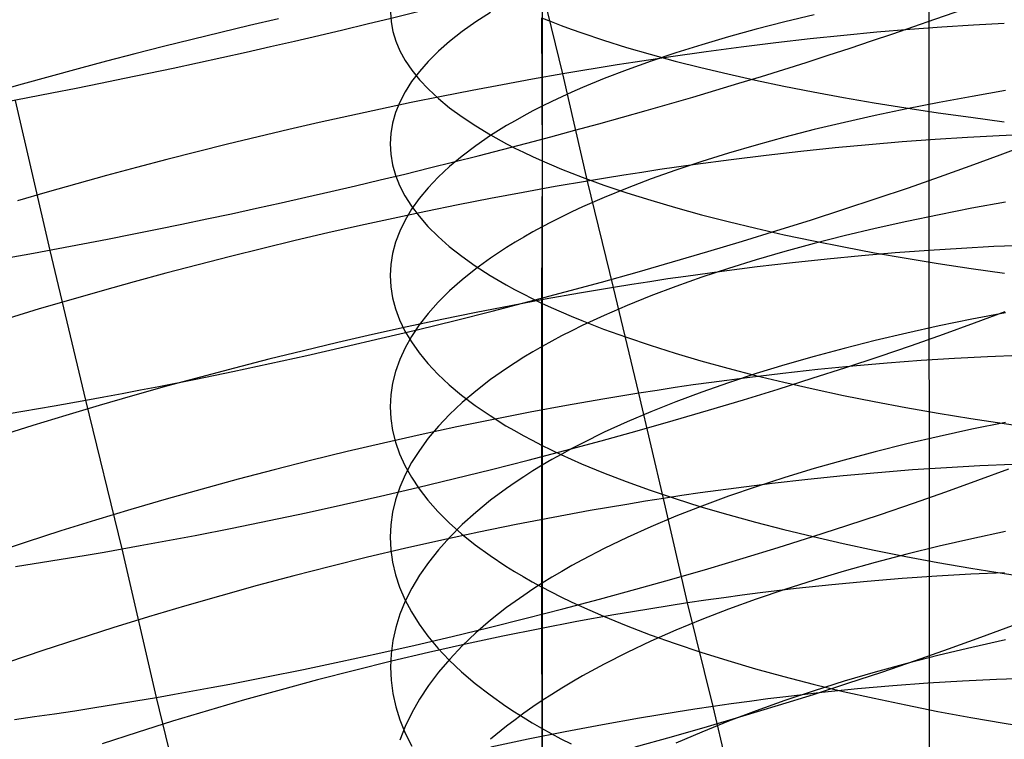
# Model space of a CAD drawing. Extents: x -383 to 1849, y -1185 to -529.
# Tile 536 of 656: x 434 to 447, y -1045 to -1036. Entities that reach past the tile are written whole.
import ezdxf

# ---------------------------------------------------------------- set-up
doc = ezdxf.new("R2010")
doc.units = 0
doc.layers.add('PREDEFINITO', color=7, linetype='CONTINUOUS')

msp = doc.modelspace()

# ---------------------------------------------------------------- linework, layer by layer
at = {"layer": 'PREDEFINITO'}
for p, q in [((445.994, -1057.153, 419.688), (445.981, -1000.962, 419.688)), ((441.28, -1036.397, 504.189), (440.941, -1035.015, 503.807)), ((441.014, -1035.252, 654.042), (441.014, -1036.812, 653.653)), ((439.066, -1035.602, 661.66), (439.073, -1035.727, 662.136)), ((440.351, -1035.607, 655.295), (440.161, -1035.73, 655.727)), ((444.512, -1035.638, 649.782), (444.134, -1035.729, 650.082)), ((437.626, -1035.691, 504.171), (437.256, -1035.777, 504.163)), ((439.073, -1035.727, 662.136), (439.096, -1035.852, 662.612)), ((440.161, -1035.73, 655.727), (439.986, -1035.854, 656.166)), ((441.007, -1035.676, 669.306), (441.131, -1035.725, 669.51)), ((441.007, -1035.676, 669.306), (441.013, -1037.514, 668.917)), ((441.131, -1035.725, 669.51), (441.258, -1035.774, 669.712)), ((444.134, -1035.729, 650.082), (443.767, -1035.823, 650.394)), ((446.557, -1035.77, 501.79), (446.151, -1035.796, 502.066)), ((446.954, -1035.748, 501.501), (446.557, -1035.77, 501.79)), ((436.886, -1035.865, 504.146), (436.517, -1035.955, 504.12)), ((437.256, -1035.777, 504.163), (436.886, -1035.865, 504.146)), ((439.096, -1035.852, 662.612), (439.134, -1035.978, 663.086)), ((439.986, -1035.854, 656.166), (439.826, -1035.98, 656.61)), ((441.258, -1035.774, 669.712), (441.389, -1035.822, 669.912)), ((441.389, -1035.822, 669.912), (441.524, -1035.87, 670.109)), ((441.524, -1035.87, 670.109), (441.803, -1035.964, 670.497)), ((443.767, -1035.823, 650.394), (443.411, -1035.921, 650.716)), ((445.317, -1035.863, 502.58), (444.89, -1035.903, 502.817)), ((445.738, -1035.827, 502.329), (445.317, -1035.863, 502.58)), ((446.151, -1035.796, 502.066), (445.738, -1035.827, 502.329)), ((436.517, -1035.955, 504.12), (436.149, -1036.047, 504.084)), ((439.134, -1035.978, 663.086), (439.187, -1036.102, 663.56)), ((439.826, -1035.98, 656.61), (439.681, -1036.107, 657.059)), ((441.803, -1035.964, 670.497), (442.097, -1036.056, 670.876)), ((443.067, -1036.022, 651.049), (442.734, -1036.126, 651.393)), ((443.411, -1035.921, 650.716), (443.067, -1036.022, 651.049)), ((444.017, -1035.998, 503.25), (443.572, -1036.053, 503.445)), ((444.457, -1035.948, 503.04), (444.017, -1035.998, 503.25)), ((444.89, -1035.903, 502.817), (444.457, -1035.948, 503.04)), ((435.782, -1036.14, 504.039), (435.417, -1036.235, 503.985)), ((436.149, -1036.047, 504.084), (435.782, -1036.14, 504.039)), ((439.187, -1036.102, 663.56), (439.256, -1036.226, 664.03)), ((439.681, -1036.107, 657.059), (439.551, -1036.236, 657.514)), ((442.097, -1036.056, 670.876), (442.404, -1036.145, 671.245)), ((442.404, -1036.145, 671.245), (442.724, -1036.232, 671.604)), ((442.734, -1036.126, 651.393), (442.414, -1036.234, 651.746)), ((443.122, -1036.112, 503.625), (442.668, -1036.176, 503.79)), ((443.572, -1036.053, 503.445), (443.122, -1036.112, 503.625)), ((435.417, -1036.235, 503.985), (435.053, -1036.332, 503.922)), ((439.256, -1036.226, 664.03), (439.339, -1036.35, 664.499)), ((439.551, -1036.236, 657.514), (439.437, -1036.366, 657.972)), ((442.209, -1036.245, 503.939), (441.978, -1036.281, 504.008)), ((442.414, -1036.234, 651.746), (442.106, -1036.344, 652.109)), ((442.668, -1036.176, 503.79), (442.209, -1036.245, 503.939)), ((442.724, -1036.232, 671.604), (443.056, -1036.316, 671.953)), ((435.053, -1036.332, 503.922), (434.691, -1036.43, 503.85)), ((439.437, -1036.366, 657.972), (439.338, -1036.497, 658.435)), ((439.339, -1036.35, 664.499), (439.438, -1036.472, 664.964)), ((441.28, -1036.397, 504.189), (440.893, -1036.465, 504.273)), ((441.513, -1036.357, 504.133), (441.28, -1036.397, 504.189)), ((441.596, -1037.775, 504.603), (441.28, -1036.397, 504.189)), ((441.746, -1036.319, 504.072), (441.513, -1036.357, 504.133)), ((441.978, -1036.281, 504.008), (441.746, -1036.319, 504.072)), ((442.106, -1036.344, 652.109), (441.812, -1036.457, 652.481)), ((443.056, -1036.316, 671.953), (443.4, -1036.398, 672.292)), ((443.4, -1036.398, 672.292), (443.756, -1036.478, 672.62)), ((434.332, -1036.53, 503.769), (433.974, -1036.631, 503.68)), ((434.691, -1036.43, 503.85), (434.332, -1036.53, 503.769)), ((439.338, -1036.497, 658.435), (439.254, -1036.629, 658.9)), ((439.438, -1036.472, 664.964), (439.553, -1036.594, 665.425)), ((440.893, -1036.465, 504.273), (440.504, -1036.536, 504.346)), ((441.812, -1036.457, 652.481), (441.532, -1036.573, 652.863)), ((443.756, -1036.478, 672.62), (444.122, -1036.554, 672.937)), ((439.254, -1036.629, 658.9), (439.185, -1036.762, 659.368)), ((439.553, -1036.594, 665.425), (439.682, -1036.714, 665.882)), ((440.114, -1036.61, 504.408), (439.723, -1036.687, 504.459)), ((440.504, -1036.536, 504.346), (440.114, -1036.61, 504.408)), ((441.397, -1036.632, 653.057), (441.266, -1036.691, 653.253)), ((441.532, -1036.573, 652.863), (441.397, -1036.632, 653.057)), ((444.122, -1036.554, 672.937), (444.499, -1036.628, 673.243)), ((444.499, -1036.628, 673.243), (444.886, -1036.7, 673.537)), ((446.969, -1036.612, 647.839), (446.539, -1036.686, 648.066)), ((434.693, -1038.669, 474.357), (434.249, -1036.738, 473.962)), ((439.331, -1036.767, 504.498), (438.938, -1036.85, 504.527)), ((439.185, -1036.762, 659.368), (439.131, -1036.895, 659.839)), ((439.723, -1036.687, 504.459), (439.331, -1036.767, 504.498)), ((439.682, -1036.714, 665.882), (439.826, -1036.833, 666.334)), ((441.138, -1036.751, 653.452), (441.014, -1036.812, 653.652)), ((441.266, -1036.691, 653.253), (441.138, -1036.751, 653.452)), ((444.886, -1036.7, 673.537), (445.282, -1036.768, 673.82)), ((445.282, -1036.768, 673.82), (445.688, -1036.833, 674.09)), ((446.116, -1036.764, 648.306), (445.702, -1036.846, 648.559)), ((446.539, -1036.686, 648.066), (446.116, -1036.764, 648.306)), ((438.938, -1036.85, 504.527), (438.545, -1036.935, 504.545)), ((439.131, -1036.895, 659.839), (439.093, -1037.029, 660.311)), ((439.826, -1036.833, 666.334), (439.986, -1036.951, 666.781)), ((440.894, -1036.874, 653.855), (440.778, -1036.936, 654.06)), ((441.014, -1036.812, 653.652), (440.894, -1036.874, 653.855)), ((441.014, -1036.812, 653.653), (441.014, -1038.362, 653.235)), ((445.702, -1036.846, 648.559), (445.296, -1036.932, 648.823)), ((445.688, -1036.833, 674.09), (446.102, -1036.896, 674.349)), ((446.102, -1036.896, 674.349), (446.524, -1036.955, 674.594)), ((438.151, -1037.023, 504.552), (437.758, -1037.113, 504.548)), ((438.545, -1036.935, 504.545), (438.151, -1037.023, 504.552)), ((439.093, -1037.029, 660.311), (439.07, -1037.163, 660.783)), ((439.986, -1036.951, 666.781), (440.161, -1037.067, 667.222)), ((440.666, -1036.999, 654.267), (440.557, -1037.062, 654.476)), ((440.778, -1036.936, 654.06), (440.666, -1036.999, 654.267)), ((444.899, -1037.021, 649.099), (444.512, -1037.114, 649.387)), ((445.296, -1036.932, 648.823), (444.899, -1037.021, 649.099)), ((446.524, -1036.955, 674.594), (446.954, -1037.012, 674.827)), ((437.758, -1037.113, 504.548), (437.365, -1037.206, 504.534)), ((439.07, -1037.163, 660.783), (439.062, -1037.297, 661.257)), ((440.161, -1037.067, 667.222), (440.351, -1037.182, 667.657)), ((440.557, -1037.062, 654.476), (440.351, -1037.191, 654.898)), ((444.512, -1037.114, 649.387), (444.134, -1037.211, 649.686)), ((437.365, -1037.206, 504.534), (436.973, -1037.302, 504.51)), ((440.351, -1037.191, 654.898), (440.161, -1037.321, 655.328)), ((440.351, -1037.182, 667.657), (440.557, -1037.295, 668.085)), ((444.134, -1037.211, 649.686), (443.767, -1037.312, 649.995)), ((445.642, -1037.271, 503.002), (445.214, -1037.307, 503.238)), ((446.064, -1037.239, 502.752), (445.642, -1037.271, 503.002)), ((446.479, -1037.213, 502.49), (446.064, -1037.239, 502.752)), ((446.886, -1037.192, 502.215), (446.479, -1037.213, 502.49)), ((447.285, -1037.176, 501.928), (446.886, -1037.192, 502.215)), ((436.582, -1037.399, 504.475), (436.193, -1037.499, 504.43)), ((436.973, -1037.302, 504.51), (436.582, -1037.399, 504.475)), ((439.062, -1037.297, 661.257), (439.07, -1037.431, 661.73)), ((440.161, -1037.321, 655.328), (439.985, -1037.453, 655.764)), ((440.557, -1037.295, 668.085), (440.665, -1037.35, 668.296)), ((440.665, -1037.35, 668.296), (440.777, -1037.405, 668.505)), ((440.777, -1037.405, 668.505), (440.893, -1037.46, 668.712)), ((443.411, -1037.416, 650.316), (443.067, -1037.523, 650.647)), ((443.767, -1037.312, 649.995), (443.411, -1037.416, 650.316)), ((444.339, -1037.394, 503.668), (443.893, -1037.445, 503.862)), ((444.779, -1037.348, 503.46), (444.339, -1037.394, 503.668)), ((445.214, -1037.307, 503.238), (444.779, -1037.348, 503.46)), ((446.902, -1037.438, 477.164), (447.276, -1037.296, 477.445)), ((436.193, -1037.499, 504.43), (435.804, -1037.6, 504.374)), ((439.07, -1037.431, 661.73), (439.092, -1037.565, 662.203)), ((439.985, -1037.453, 655.764), (439.825, -1037.587, 656.206)), ((440.893, -1037.46, 668.712), (441.013, -1037.514, 668.917)), ((441.013, -1037.514, 668.917), (441.007, -1039.343, 668.474)), ((441.013, -1037.514, 668.917), (441.136, -1037.567, 669.12)), ((443.067, -1037.523, 650.647), (442.734, -1037.634, 650.988)), ((443.442, -1037.501, 504.041), (442.986, -1037.562, 504.205)), ((443.893, -1037.445, 503.862), (443.442, -1037.501, 504.041)), ((446.517, -1037.579, 476.896), (446.902, -1037.438, 477.164)), ((435.804, -1037.6, 504.374), (435.418, -1037.704, 504.309)), ((439.092, -1037.565, 662.203), (439.13, -1037.699, 662.675)), ((439.825, -1037.587, 656.206), (439.68, -1037.723, 656.653)), ((441.136, -1037.567, 669.12), (441.264, -1037.62, 669.321)), ((441.264, -1037.62, 669.321), (441.395, -1037.673, 669.52)), ((442.295, -1037.663, 504.422), (442.063, -1037.699, 504.487)), ((442.526, -1037.628, 504.354), (442.295, -1037.663, 504.422)), ((442.734, -1037.634, 650.988), (442.414, -1037.748, 651.339)), ((442.986, -1037.562, 504.205), (442.526, -1037.628, 504.354)), ((446.123, -1037.72, 476.64), (446.517, -1037.579, 476.896)), ((435.418, -1037.704, 504.309), (435.034, -1037.81, 504.233)), ((439.13, -1037.699, 662.675), (439.183, -1037.832, 663.146)), ((439.68, -1037.723, 656.653), (439.551, -1037.86, 657.105)), ((441.596, -1037.775, 504.603), (441.184, -1037.846, 504.692)), ((441.395, -1037.673, 669.52), (441.529, -1037.724, 669.716)), ((441.529, -1037.724, 669.716), (441.809, -1037.826, 670.102)), ((441.83, -1037.737, 504.547), (441.596, -1037.775, 504.603)), ((441.932, -1039.142, 505.039), (441.596, -1037.775, 504.603)), ((442.063, -1037.699, 504.487), (441.83, -1037.737, 504.547)), ((442.414, -1037.748, 651.339), (442.106, -1037.865, 651.7)), ((445.721, -1037.86, 476.398), (446.123, -1037.72, 476.64)), ((434.653, -1037.917, 504.148), (434.274, -1038.027, 504.053)), ((435.034, -1037.81, 504.233), (434.653, -1037.917, 504.148)), ((439.183, -1037.832, 663.146), (439.251, -1037.965, 663.614)), ((439.551, -1037.86, 657.105), (439.436, -1037.999, 657.561)), ((440.769, -1037.921, 504.768), (440.353, -1037.999, 504.831)), ((441.184, -1037.846, 504.692), (440.769, -1037.921, 504.768)), ((441.809, -1037.826, 670.102), (442.103, -1037.925, 670.478)), ((442.106, -1037.865, 651.7), (441.812, -1037.985, 652.07)), ((445.309, -1038, 476.169), (445.721, -1037.86, 476.398)), ((439.251, -1037.965, 663.614), (439.335, -1038.097, 664.079)), ((439.436, -1037.999, 657.561), (439.337, -1038.138, 658.021)), ((440.353, -1037.999, 504.831), (439.936, -1038.081, 504.882)), ((441.812, -1037.985, 652.07), (441.532, -1038.108, 652.45)), ((442.103, -1037.925, 670.478), (442.41, -1038.022, 670.845)), ((442.41, -1038.022, 670.845), (442.729, -1038.116, 671.203)), ((444.89, -1038.138, 475.953), (445.309, -1038, 476.169)), ((446.968, -1038.046, 647.426), (446.538, -1038.124, 647.652)), ((439.518, -1038.166, 504.92), (439.099, -1038.255, 504.947)), ((439.337, -1038.138, 658.021), (439.253, -1038.279, 658.484)), ((439.335, -1038.097, 664.079), (439.433, -1038.228, 664.542)), ((439.936, -1038.081, 504.882), (439.518, -1038.166, 504.92)), ((441.397, -1038.17, 652.643), (441.266, -1038.234, 652.838)), ((441.532, -1038.108, 652.45), (441.397, -1038.17, 652.643)), ((442.729, -1038.116, 671.203), (443.061, -1038.208, 671.55)), ((444.463, -1038.276, 475.751), (444.89, -1038.138, 475.953)), ((446.538, -1038.124, 647.652), (446.115, -1038.207, 647.891)), ((439.099, -1038.255, 504.947), (438.68, -1038.347, 504.961)), ((439.253, -1038.279, 658.484), (439.184, -1038.42, 658.949)), ((439.433, -1038.228, 664.542), (439.547, -1038.358, 665.001)), ((441.138, -1038.298, 653.035), (441.014, -1038.362, 653.235)), ((441.266, -1038.234, 652.838), (441.138, -1038.298, 653.035)), ((443.061, -1038.208, 671.55), (443.405, -1038.296, 671.886)), ((443.405, -1038.296, 671.886), (443.761, -1038.382, 672.212)), ((444.03, -1038.412, 475.563), (444.463, -1038.276, 475.751)), ((445.701, -1038.294, 648.141), (445.295, -1038.384, 648.404)), ((446.115, -1038.207, 647.891), (445.701, -1038.294, 648.141)), ((438.68, -1038.347, 504.961), (438.262, -1038.442, 504.963)), ((439.184, -1038.42, 658.949), (439.131, -1038.562, 659.417)), ((439.547, -1038.358, 665.001), (439.677, -1038.487, 665.455)), ((440.894, -1038.428, 653.436), (440.778, -1038.494, 653.64)), ((441.014, -1038.362, 653.235), (440.894, -1038.428, 653.436)), ((441.014, -1038.362, 653.235), (441.014, -1039.901, 652.788)), ((443.59, -1038.548, 475.388), (444.03, -1038.412, 475.563)), ((443.761, -1038.382, 672.212), (444.127, -1038.465, 672.527)), ((445.295, -1038.384, 648.404), (444.898, -1038.479, 648.678)), ((437.843, -1038.54, 504.953), (437.426, -1038.641, 504.931)), ((438.262, -1038.442, 504.963), (437.843, -1038.54, 504.953)), ((439.677, -1038.487, 665.455), (439.821, -1038.614, 665.905)), ((440.778, -1038.494, 653.64), (440.666, -1038.561, 653.845)), ((443.144, -1038.681, 475.227), (443.59, -1038.548, 475.388)), ((444.127, -1038.465, 672.527), (444.504, -1038.545, 672.831)), ((444.504, -1038.545, 672.831), (444.891, -1038.622, 673.124)), ((444.898, -1038.479, 648.678), (444.511, -1038.578, 648.964)), ((435.15, -1040.592, 474.787), (434.693, -1038.669, 474.357)), ((437.426, -1038.641, 504.931), (437.009, -1038.744, 504.897)), ((439.131, -1038.562, 659.417), (439.093, -1038.704, 659.886)), ((439.821, -1038.614, 665.905), (439.981, -1038.74, 666.349)), ((440.557, -1038.628, 654.053), (440.351, -1038.764, 654.473)), ((440.666, -1038.561, 653.845), (440.557, -1038.628, 654.053)), ((442.692, -1038.814, 475.08), (443.144, -1038.681, 475.227)), ((444.134, -1038.681, 649.261), (443.767, -1038.787, 649.569)), ((444.511, -1038.578, 648.964), (444.134, -1038.681, 649.261)), ((444.891, -1038.622, 673.124), (445.287, -1038.696, 673.404)), ((445.982, -1038.666, 503.45), (445.553, -1038.698, 503.684)), ((446.404, -1038.64, 503.202), (445.982, -1038.666, 503.45)), ((446.82, -1038.618, 502.942), (446.404, -1038.64, 503.202)), ((447.227, -1038.602, 502.669), (446.82, -1038.618, 502.942)), ((437.009, -1038.744, 504.897), (436.594, -1038.851, 504.852)), ((439.093, -1038.704, 659.886), (439.069, -1038.847, 660.357)), ((439.981, -1038.74, 666.349), (440.155, -1038.865, 666.788)), ((440.351, -1038.764, 654.473), (440.161, -1038.903, 654.9)), ((443.767, -1038.787, 649.569), (443.411, -1038.898, 649.888)), ((444.677, -1038.778, 504.111), (444.23, -1038.825, 504.304)), ((445.118, -1038.735, 503.905), (444.677, -1038.778, 504.111)), ((445.553, -1038.698, 503.684), (445.118, -1038.735, 503.905)), ((445.287, -1038.696, 673.404), (445.692, -1038.767, 673.673)), ((445.692, -1038.767, 673.673), (446.106, -1038.835, 673.93)), ((436.594, -1038.851, 504.852), (436.181, -1038.96, 504.795)), ((439.069, -1038.847, 660.357), (439.062, -1038.99, 660.827)), ((440.161, -1038.903, 654.9), (439.985, -1039.043, 655.334)), ((440.155, -1038.865, 666.788), (440.345, -1038.987, 667.221)), ((442.236, -1038.944, 474.948), (442.692, -1038.814, 475.08)), ((443.411, -1038.898, 649.888), (443.066, -1039.011, 650.217)), ((443.779, -1038.878, 504.482), (443.323, -1038.936, 504.644)), ((444.23, -1038.825, 504.304), (443.779, -1038.878, 504.482)), ((446.106, -1038.835, 673.93), (446.528, -1038.899, 674.174)), ((446.528, -1038.899, 674.174), (446.958, -1038.96, 674.405)), ((436.181, -1038.96, 504.795), (435.77, -1039.071, 504.727)), ((439.062, -1038.99, 660.827), (439.069, -1039.133, 661.298)), ((439.985, -1039.043, 655.334), (439.825, -1039.186, 655.773)), ((440.345, -1038.987, 667.221), (440.551, -1039.108, 667.646)), ((441.776, -1039.073, 474.83), (442.236, -1038.944, 474.948)), ((442.632, -1039.033, 504.86), (442.399, -1039.068, 504.923)), ((442.863, -1039, 504.792), (442.632, -1039.033, 504.86)), ((443.066, -1039.011, 650.217), (442.734, -1039.129, 650.556)), ((443.323, -1038.936, 504.644), (442.863, -1039, 504.792)), ((435.362, -1039.185, 504.647), (434.956, -1039.301, 504.556)), ((435.77, -1039.071, 504.727), (435.362, -1039.185, 504.647)), ((439.069, -1039.133, 661.298), (439.092, -1039.276, 661.769)), ((439.825, -1039.186, 655.773), (439.68, -1039.33, 656.218)), ((440.551, -1039.108, 667.646), (440.659, -1039.167, 667.856)), ((440.659, -1039.167, 667.856), (440.771, -1039.226, 668.064)), ((441.311, -1039.199, 474.727), (441.776, -1039.073, 474.83)), ((441.932, -1039.142, 505.039), (441.494, -1039.216, 505.132)), ((442.166, -1039.105, 504.983), (441.932, -1039.142, 505.039)), ((442.257, -1040.502, 505.502), (441.932, -1039.142, 505.039)), ((442.399, -1039.068, 504.923), (442.166, -1039.105, 504.983)), ((442.734, -1039.129, 650.556), (442.413, -1039.249, 650.904)), ((434.956, -1039.301, 504.556), (434.553, -1039.419, 504.454)), ((439.092, -1039.276, 661.769), (439.129, -1039.418, 662.238)), ((441.054, -1039.294, 505.211), (440.612, -1039.377, 505.275)), ((440.771, -1039.226, 668.064), (440.887, -1039.285, 668.27)), ((440.843, -1039.323, 474.639), (441.311, -1039.199, 474.727)), ((440.887, -1039.285, 668.27), (441.007, -1039.343, 668.474)), ((441.494, -1039.216, 505.132), (441.054, -1039.294, 505.211)), ((442.413, -1039.249, 650.904), (442.106, -1039.374, 651.263)), ((434.553, -1039.419, 504.454), (434.154, -1039.54, 504.341)), ((439.129, -1039.418, 662.238), (439.182, -1039.56, 662.706)), ((439.68, -1039.33, 656.218), (439.551, -1039.476, 656.667)), ((440.612, -1039.377, 505.275), (440.168, -1039.464, 505.326)), ((440.372, -1039.445, 474.565), (440.843, -1039.323, 474.639)), ((441.007, -1039.343, 668.474), (441.006, -1042.991, 667.502)), ((441.007, -1039.343, 668.474), (441.13, -1039.4, 668.676)), ((441.13, -1039.4, 668.676), (441.258, -1039.456, 668.876)), ((442.106, -1039.374, 651.263), (441.812, -1039.501, 651.631)), ((439.182, -1039.56, 662.706), (439.251, -1039.702, 663.171)), ((439.724, -1039.554, 505.363), (439.279, -1039.649, 505.386)), ((439.424, -1039.682, 474.464), (439.899, -1039.565, 474.507)), ((439.551, -1039.476, 656.667), (439.436, -1039.623, 657.12)), ((440.168, -1039.464, 505.326), (439.724, -1039.554, 505.363)), ((439.899, -1039.565, 474.507), (440.372, -1039.445, 474.565)), ((441.258, -1039.456, 668.876), (441.389, -1039.512, 669.074)), ((441.389, -1039.512, 669.074), (441.523, -1039.568, 669.269)), ((441.523, -1039.568, 669.269), (441.803, -1039.677, 669.653)), ((441.812, -1039.501, 651.631), (441.531, -1039.631, 652.008)), ((446.538, -1039.549, 647.213), (446.115, -1039.637, 647.45)), ((446.968, -1039.467, 646.988), (446.538, -1039.549, 647.213)), ((446.573, -1039.599, 477.101), (446.965, -1039.453, 477.355)), ((439.279, -1039.649, 505.386), (438.834, -1039.748, 505.396)), ((438.948, -1039.796, 474.436), (439.424, -1039.682, 474.464)), ((439.436, -1039.623, 657.12), (439.337, -1039.771, 657.577)), ((441.531, -1039.631, 652.008), (441.397, -1039.698, 652.2)), ((441.803, -1039.677, 669.653), (442.097, -1039.783, 670.028)), ((446.115, -1039.637, 647.45), (445.701, -1039.728, 647.699)), ((446.171, -1039.743, 476.859), (446.573, -1039.599, 477.101)), ((438.834, -1039.748, 505.396), (438.39, -1039.85, 505.392)), ((438.471, -1039.907, 474.424), (438.948, -1039.796, 474.436)), ((439.251, -1039.702, 663.171), (439.334, -1039.842, 663.634)), ((439.337, -1039.771, 657.577), (439.253, -1039.92, 658.037)), ((441.265, -1039.765, 652.394), (441.138, -1039.833, 652.59)), ((441.397, -1039.698, 652.2), (441.265, -1039.765, 652.394)), ((442.097, -1039.783, 670.028), (442.404, -1039.886, 670.394)), ((445.701, -1039.728, 647.699), (445.295, -1039.824, 647.959)), ((445.762, -1039.887, 476.631), (446.171, -1039.743, 476.859)), ((438.39, -1039.85, 505.392), (437.946, -1039.956, 505.375)), ((437.993, -1040.015, 474.427), (438.471, -1039.907, 474.424)), ((439.253, -1039.92, 658.037), (439.184, -1040.07, 658.5)), ((439.334, -1039.842, 663.634), (439.433, -1039.982, 664.094)), ((441.014, -1039.901, 652.788), (440.894, -1039.97, 652.988)), ((441.138, -1039.833, 652.59), (441.014, -1039.901, 652.788)), ((441.014, -1039.901, 652.788), (441.015, -1041.428, 652.313)), ((442.404, -1039.886, 670.394), (442.724, -1039.987, 670.749)), ((444.898, -1039.925, 648.232), (444.511, -1040.029, 648.516)), ((445.295, -1039.824, 647.959), (444.898, -1039.925, 648.232)), ((445.344, -1040.029, 476.416), (445.762, -1039.887, 476.631)), ((437.504, -1040.065, 505.344), (437.062, -1040.178, 505.301)), ((437.946, -1039.956, 505.375), (437.504, -1040.065, 505.344)), ((437.516, -1040.12, 474.446), (437.993, -1040.015, 474.427)), ((439.184, -1040.07, 658.5), (439.131, -1040.221, 658.965)), ((439.433, -1039.982, 664.094), (439.547, -1040.12, 664.551)), ((440.778, -1040.04, 653.191), (440.666, -1040.111, 653.395)), ((440.894, -1039.97, 652.988), (440.778, -1040.04, 653.191)), ((442.724, -1039.987, 670.749), (443.056, -1040.085, 671.095)), ((444.511, -1040.029, 648.516), (444.133, -1040.138, 648.81)), ((444.918, -1040.171, 476.214), (445.344, -1040.029, 476.416)), ((446.314, -1040.054, 503.924), (445.884, -1040.082, 504.157)), ((446.737, -1040.032, 503.678), (446.314, -1040.054, 503.924)), ((447.154, -1040.015, 503.419), (446.737, -1040.032, 503.678)), ((437.062, -1040.178, 505.301), (436.623, -1040.294, 505.245)), ((437.04, -1040.222, 474.482), (437.516, -1040.12, 474.446)), ((439.547, -1040.12, 664.551), (439.676, -1040.258, 665.003)), ((440.557, -1040.182, 653.601), (440.351, -1040.327, 654.019)), ((440.666, -1040.111, 653.395), (440.557, -1040.182, 653.601)), ((443.056, -1040.085, 671.095), (443.4, -1040.18, 671.43)), ((443.4, -1040.18, 671.43), (443.755, -1040.272, 671.755)), ((444.133, -1040.138, 648.81), (443.766, -1040.25, 649.116)), ((444.559, -1040.198, 504.773), (444.106, -1040.248, 504.949)), ((444.486, -1040.31, 476.026), (444.918, -1040.171, 476.214)), ((445.006, -1040.154, 504.581), (444.559, -1040.198, 504.773)), ((445.448, -1040.115, 504.376), (445.006, -1040.154, 504.581)), ((445.884, -1040.082, 504.157), (445.448, -1040.115, 504.376)), ((436.09, -1040.414, 474.601), (436.564, -1040.32, 474.533)), ((436.623, -1040.294, 505.245), (436.186, -1040.413, 505.175)), ((436.564, -1040.32, 474.533), (437.04, -1040.222, 474.482)), ((439.131, -1040.221, 658.965), (439.093, -1040.373, 659.431)), ((439.676, -1040.258, 665.003), (439.82, -1040.393, 665.45)), ((440.351, -1040.327, 654.019), (440.161, -1040.474, 654.443)), ((443.65, -1040.303, 505.111), (443.189, -1040.364, 505.257)), ((443.766, -1040.25, 649.116), (443.41, -1040.367, 649.432)), ((444.106, -1040.248, 504.949), (443.65, -1040.303, 505.111)), ((443.755, -1040.272, 671.755), (444.122, -1040.361, 672.068)), ((444.047, -1040.449, 475.852), (444.486, -1040.31, 476.026)), ((436.186, -1040.413, 505.175), (435.752, -1040.535, 505.093)), ((435.854, -1040.46, 474.641), (436.09, -1040.414, 474.601)), ((439.093, -1040.373, 659.431), (439.069, -1040.524, 659.899)), ((439.82, -1040.393, 665.45), (439.98, -1040.527, 665.892)), ((442.725, -1040.43, 505.388), (442.491, -1040.465, 505.447)), ((442.957, -1040.396, 505.324), (442.725, -1040.43, 505.388)), ((443.189, -1040.364, 505.257), (442.957, -1040.396, 505.324)), ((443.41, -1040.367, 649.432), (443.066, -1040.487, 649.759)), ((443.602, -1040.585, 475.691), (444.047, -1040.449, 475.852)), ((444.122, -1040.361, 672.068), (444.499, -1040.447, 672.371)), ((444.499, -1040.447, 672.371), (444.886, -1040.53, 672.663)), ((435.15, -1040.592, 474.787), (435.384, -1040.549, 474.734)), ((435.752, -1040.535, 505.093), (435.321, -1040.66, 504.999)), ((435.384, -1040.549, 474.734), (435.619, -1040.505, 474.686)), ((435.619, -1040.505, 474.686), (435.854, -1040.46, 474.641)), ((439.069, -1040.524, 659.899), (439.062, -1040.676, 660.367)), ((439.98, -1040.527, 665.892), (440.155, -1040.66, 666.328)), ((440.161, -1040.474, 654.443), (439.986, -1040.623, 654.874)), ((441.793, -1040.578, 505.6), (441.327, -1040.66, 505.681)), ((442.025, -1040.539, 505.553), (441.793, -1040.578, 505.6)), ((442.257, -1040.502, 505.502), (442.025, -1040.539, 505.553)), ((442.491, -1040.465, 505.447), (442.257, -1040.502, 505.502)), ((442.576, -1041.854, 505.993), (442.257, -1040.502, 505.502)), ((443.066, -1040.487, 649.759), (442.733, -1040.611, 650.096)), ((444.886, -1040.53, 672.663), (445.282, -1040.609, 672.942)), ((434.34, -1040.733, 475.003), (434.744, -1040.664, 474.889)), ((434.744, -1040.664, 474.889), (435.15, -1040.592, 474.787)), ((435.321, -1040.66, 504.999), (434.894, -1040.787, 504.892)), ((435.616, -1042.503, 475.25), (435.15, -1040.592, 474.787)), ((439.062, -1040.676, 660.367), (439.069, -1040.828, 660.835)), ((439.986, -1040.623, 654.874), (439.825, -1040.774, 655.31)), ((440.155, -1040.66, 666.328), (440.345, -1040.79, 666.758)), ((441.327, -1040.66, 505.681), (440.859, -1040.747, 505.747)), ((442.733, -1040.611, 650.096), (442.413, -1040.739, 650.442)), ((443.152, -1040.72, 475.545), (443.602, -1040.585, 475.691)), ((445.282, -1040.609, 672.942), (445.688, -1040.685, 673.21)), ((445.688, -1040.685, 673.21), (446.102, -1040.757, 673.466)), ((433.939, -1040.799, 475.13), (434.34, -1040.733, 475.003)), ((434.894, -1040.787, 504.892), (434.471, -1040.917, 504.772)), ((439.069, -1040.828, 660.835), (439.092, -1040.98, 661.303)), ((439.825, -1040.774, 655.31), (439.681, -1040.927, 655.752)), ((440.345, -1040.79, 666.758), (440.55, -1040.919, 667.182)), ((440.859, -1040.747, 505.747), (440.389, -1040.838, 505.797)), ((442.413, -1040.739, 650.442), (442.106, -1040.87, 650.798)), ((442.697, -1040.853, 475.413), (443.152, -1040.72, 475.545)), ((446.102, -1040.757, 673.466), (446.524, -1040.826, 673.709)), ((446.524, -1040.826, 673.709), (446.954, -1040.891, 673.94)), ((434.471, -1040.917, 504.772), (434.052, -1041.05, 504.641)), ((439.919, -1040.935, 505.832), (439.449, -1041.036, 505.851)), ((439.681, -1040.927, 655.752), (439.551, -1041.081, 656.198)), ((440.389, -1040.838, 505.797), (439.919, -1040.935, 505.832)), ((440.55, -1040.919, 667.182), (440.658, -1040.982, 667.39)), ((442.106, -1040.87, 650.798), (441.812, -1041.004, 651.164)), ((442.237, -1040.984, 475.296), (442.697, -1040.853, 475.413)), ((446.968, -1040.878, 646.523), (446.538, -1040.965, 646.745)), ((446.954, -1040.891, 673.94), (447.391, -1040.953, 674.157)), ((439.449, -1041.036, 505.851), (438.978, -1041.142, 505.856)), ((439.092, -1040.98, 661.303), (439.129, -1041.131, 661.769)), ((439.551, -1041.081, 656.198), (439.437, -1041.237, 656.649)), ((440.658, -1040.982, 667.39), (440.77, -1041.045, 667.597)), ((440.77, -1041.045, 667.597), (440.886, -1041.107, 667.802)), ((441.812, -1041.004, 651.164), (441.532, -1041.142, 651.538)), ((441.774, -1041.112, 475.193), (442.237, -1040.984, 475.296)), ((446.115, -1041.057, 646.98), (445.701, -1041.154, 647.227)), ((446.538, -1040.965, 646.745), (446.115, -1041.057, 646.98)), ((438.978, -1041.142, 505.856), (438.508, -1041.252, 505.846)), ((439.129, -1041.131, 661.769), (439.182, -1041.282, 662.234)), ((440.886, -1041.107, 667.802), (441.006, -1041.169, 668.005)), ((441.006, -1041.169, 668.005), (441.13, -1041.23, 668.206)), ((441.397, -1041.213, 651.729), (441.266, -1041.284, 651.921)), ((441.307, -1041.238, 475.104), (441.774, -1041.112, 475.193)), ((441.532, -1041.142, 651.538), (441.397, -1041.213, 651.729)), ((445.701, -1041.154, 647.227), (445.295, -1041.255, 647.486)), ((438.508, -1041.252, 505.846), (438.039, -1041.366, 505.821)), ((439.182, -1041.282, 662.234), (439.251, -1041.432, 662.697)), ((439.437, -1041.237, 656.649), (439.337, -1041.394, 657.103)), ((440.837, -1041.361, 475.031), (441.307, -1041.238, 475.104)), ((441.13, -1041.23, 668.206), (441.257, -1041.29, 668.405)), ((441.266, -1041.284, 651.921), (441.138, -1041.355, 652.116)), ((441.257, -1041.29, 668.405), (441.388, -1041.35, 668.602)), ((445.295, -1041.255, 647.486), (444.898, -1041.361, 647.757)), ((438.039, -1041.366, 505.821), (437.572, -1041.485, 505.781)), ((439.251, -1041.432, 662.697), (439.334, -1041.581, 663.157)), ((439.337, -1041.394, 657.103), (439.253, -1041.552, 657.56)), ((440.364, -1041.482, 474.973), (440.837, -1041.361, 475.031)), ((441.014, -1041.428, 652.313), (440.894, -1041.501, 652.512)), ((441.138, -1041.355, 652.116), (441.014, -1041.428, 652.313)), ((441.015, -1041.428, 652.313), (441.015, -1042.945, 651.808)), ((441.388, -1041.35, 668.602), (441.522, -1041.409, 668.796)), ((441.522, -1041.409, 668.796), (441.802, -1041.525, 669.178)), ((444.898, -1041.361, 647.757), (444.511, -1041.471, 648.038)), ((446.209, -1041.459, 504.655), (445.772, -1041.488, 504.873)), ((446.64, -1041.435, 504.424), (446.209, -1041.459, 504.655)), ((447.065, -1041.418, 504.179), (446.64, -1041.435, 504.424)), ((437.572, -1041.485, 505.781), (437.107, -1041.607, 505.727)), ((439.253, -1041.552, 657.56), (439.185, -1041.711, 658.02)), ((439.334, -1041.581, 663.157), (439.433, -1041.729, 663.614)), ((439.89, -1041.599, 474.929), (440.364, -1041.482, 474.973)), ((440.778, -1041.575, 652.713), (440.666, -1041.65, 652.916)), ((440.894, -1041.501, 652.512), (440.778, -1041.575, 652.713)), ((441.802, -1041.525, 669.178), (442.096, -1041.638, 669.551)), ((444.133, -1041.585, 648.331), (443.766, -1041.704, 648.634)), ((444.511, -1041.471, 648.038), (444.133, -1041.585, 648.331)), ((444.881, -1041.563, 505.268), (444.428, -1041.61, 505.443)), ((445.329, -1041.523, 505.078), (444.881, -1041.563, 505.268)), ((445.772, -1041.488, 504.873), (445.329, -1041.523, 505.078)), ((446.613, -1041.621, 477.359), (447.014, -1041.472, 477.599)), ((437.107, -1041.607, 505.727), (436.644, -1041.733, 505.658)), ((438.937, -1041.825, 474.889), (439.414, -1041.714, 474.902)), ((439.185, -1041.711, 658.02), (439.131, -1041.871, 658.482)), ((439.414, -1041.714, 474.902), (439.89, -1041.599, 474.929)), ((440.666, -1041.65, 652.916), (440.558, -1041.725, 653.121)), ((442.096, -1041.638, 669.551), (442.403, -1041.748, 669.914)), ((443.766, -1041.704, 648.634), (443.41, -1041.827, 648.948)), ((443.971, -1041.662, 505.604), (443.509, -1041.72, 505.749)), ((444.428, -1041.61, 505.443), (443.971, -1041.662, 505.604)), ((446.204, -1041.769, 477.131), (446.613, -1041.621, 477.359)), ((436.644, -1041.733, 505.658), (436.185, -1041.863, 505.575)), ((438.46, -1041.933, 474.893), (438.937, -1041.825, 474.889)), ((439.433, -1041.729, 663.614), (439.547, -1041.877, 664.068)), ((440.558, -1041.725, 653.121), (440.352, -1041.878, 653.536)), ((442.403, -1041.748, 669.914), (442.723, -1041.856, 670.268)), ((442.81, -1041.818, 505.938), (442.576, -1041.854, 505.993)), ((443.044, -1041.784, 505.879), (442.81, -1041.818, 505.938)), ((443.277, -1041.751, 505.816), (443.044, -1041.784, 505.879)), ((443.41, -1041.827, 648.948), (443.066, -1041.954, 649.272)), ((443.509, -1041.72, 505.749), (443.277, -1041.751, 505.816)), ((445.787, -1041.915, 476.917), (446.204, -1041.769, 477.131)), ((436.185, -1041.863, 505.575), (435.729, -1041.996, 505.479)), ((437.983, -1042.038, 474.912), (438.46, -1041.933, 474.893)), ((439.131, -1041.871, 658.482), (439.093, -1042.031, 658.945)), ((439.547, -1041.877, 664.068), (439.676, -1042.022, 664.517)), ((440.352, -1041.878, 653.536), (440.162, -1042.034, 653.958)), ((441.868, -1041.97, 506.134), (441.631, -1042.011, 506.173)), ((442.105, -1041.93, 506.091), (441.868, -1041.97, 506.134)), ((442.341, -1041.891, 506.044), (442.105, -1041.93, 506.091)), ((442.576, -1041.854, 505.993), (442.341, -1041.891, 506.044)), ((442.882, -1043.197, 506.512), (442.576, -1041.854, 505.993)), ((442.723, -1041.856, 670.268), (443.055, -1041.96, 670.612)), ((443.066, -1041.954, 649.272), (442.733, -1042.084, 649.607)), ((443.055, -1041.96, 670.612), (443.399, -1042.061, 670.945)), ((445.362, -1042.06, 476.716), (445.787, -1041.915, 476.917)), ((435.729, -1041.996, 505.479), (435.276, -1042.132, 505.368)), ((437.506, -1042.139, 474.947), (437.983, -1042.038, 474.912)), ((439.093, -1042.031, 658.945), (439.07, -1042.192, 659.41)), ((439.676, -1042.022, 664.517), (439.82, -1042.167, 664.962)), ((440.162, -1042.034, 653.958), (439.987, -1042.191, 654.386)), ((441.156, -1042.098, 506.238), (440.68, -1042.19, 506.288)), ((441.631, -1042.011, 506.173), (441.156, -1042.098, 506.238)), ((442.733, -1042.084, 649.607), (442.413, -1042.219, 649.95)), ((443.399, -1042.061, 670.945), (443.755, -1042.159, 671.268)), ((444.93, -1042.204, 476.529), (445.362, -1042.06, 476.716)), ((435.276, -1042.132, 505.368), (434.829, -1042.272, 505.244)), ((437.031, -1042.236, 474.998), (437.506, -1042.139, 474.947)), ((439.07, -1042.192, 659.41), (439.062, -1042.353, 659.875)), ((439.82, -1042.167, 664.962), (439.98, -1042.309, 665.402)), ((439.987, -1042.191, 654.386), (439.827, -1042.351, 654.82)), ((440.68, -1042.19, 506.288), (440.203, -1042.288, 506.322)), ((442.413, -1042.219, 649.95), (442.106, -1042.357, 650.304)), ((443.755, -1042.159, 671.268), (444.121, -1042.254, 671.58)), ((444.492, -1042.345, 476.356), (444.93, -1042.204, 476.529)), ((434.829, -1042.272, 505.244), (434.386, -1042.415, 505.106)), ((436.321, -1042.374, 475.106), (436.557, -1042.329, 475.066)), ((436.557, -1042.329, 475.066), (437.031, -1042.236, 474.998)), ((439.827, -1042.351, 654.82), (439.682, -1042.513, 655.258)), ((440.203, -1042.288, 506.322), (439.726, -1042.391, 506.341)), ((439.98, -1042.309, 665.402), (440.155, -1042.45, 665.835)), ((444.047, -1042.485, 476.196), (444.492, -1042.345, 476.356)), ((444.121, -1042.254, 671.58), (444.498, -1042.345, 671.881)), ((444.498, -1042.345, 671.881), (444.885, -1042.433, 672.171)), ((446.968, -1042.281, 646.029), (446.538, -1042.372, 646.249)), ((434.386, -1042.415, 505.106), (433.948, -1042.56, 504.954)), ((435.616, -1042.503, 475.25), (435.85, -1042.461, 475.198)), ((435.85, -1042.461, 475.198), (436.085, -1042.418, 475.15)), ((436.085, -1042.418, 475.15), (436.321, -1042.374, 475.106)), ((439.062, -1042.353, 659.875), (439.069, -1042.514, 660.34)), ((439.726, -1042.391, 506.341), (439.248, -1042.498, 506.344)), ((440.155, -1042.45, 665.835), (440.345, -1042.588, 666.263)), ((442.106, -1042.357, 650.304), (441.812, -1042.499, 650.666)), ((444.885, -1042.433, 672.171), (445.281, -1042.518, 672.45)), ((446.115, -1042.469, 646.483), (445.701, -1042.57, 646.728)), ((446.538, -1042.372, 646.249), (446.115, -1042.469, 646.483)), ((434.7, -1042.658, 475.498), (435.156, -1042.582, 475.366)), ((435.156, -1042.582, 475.366), (435.385, -1042.543, 475.306)), ((435.385, -1042.543, 475.306), (435.616, -1042.503, 475.25)), ((436.058, -1044.411, 475.757), (435.616, -1042.503, 475.25)), ((439.248, -1042.498, 506.344), (438.772, -1042.611, 506.332)), ((439.069, -1042.514, 660.34), (439.092, -1042.675, 660.805)), ((439.682, -1042.513, 655.258), (439.553, -1042.676, 655.702)), ((440.345, -1042.588, 666.263), (440.55, -1042.725, 666.683)), ((441.812, -1042.499, 650.666), (441.532, -1042.644, 651.038)), ((443.597, -1042.622, 476.05), (444.047, -1042.485, 476.196)), ((445.281, -1042.518, 672.45), (445.687, -1042.599, 672.716)), ((445.701, -1042.57, 646.728), (445.295, -1042.677, 646.984)), ((445.687, -1042.599, 672.716), (446.101, -1042.676, 672.97)), ((434.247, -1042.728, 475.645), (434.7, -1042.658, 475.498)), ((438.297, -1042.728, 506.305), (437.823, -1042.849, 506.263)), ((438.772, -1042.611, 506.332), (438.297, -1042.728, 506.305)), ((439.092, -1042.675, 660.805), (439.13, -1042.835, 661.268)), ((439.553, -1042.676, 655.702), (439.439, -1042.841, 656.15)), ((440.55, -1042.725, 666.683), (440.658, -1042.792, 666.891)), ((441.397, -1042.718, 651.227), (441.266, -1042.793, 651.418)), ((441.532, -1042.644, 651.038), (441.397, -1042.718, 651.227)), ((443.142, -1042.758, 475.919), (443.597, -1042.622, 476.05)), ((445.295, -1042.677, 646.984), (444.898, -1042.788, 647.253)), ((446.101, -1042.676, 672.97), (446.523, -1042.749, 673.212)), ((437.823, -1042.849, 506.263), (437.352, -1042.975, 506.206)), ((439.13, -1042.835, 661.268), (439.183, -1042.995, 661.73)), ((439.439, -1042.841, 656.15), (439.34, -1043.007, 656.601)), ((440.658, -1042.792, 666.891), (440.77, -1042.859, 667.097)), ((441.266, -1042.793, 651.418), (441.138, -1042.868, 651.612)), ((442.682, -1042.89, 475.802), (443.142, -1042.758, 475.919)), ((444.898, -1042.788, 647.253), (444.511, -1042.903, 647.532)), ((446.085, -1042.853, 505.396), (445.641, -1042.884, 505.599)), ((446.523, -1042.828, 505.179), (446.085, -1042.853, 505.396)), ((446.523, -1042.749, 673.212), (446.953, -1042.819, 673.442)), ((446.956, -1042.809, 504.948), (446.523, -1042.828, 505.179)), ((446.953, -1042.819, 673.442), (447.39, -1042.885, 673.658)), ((437.352, -1042.975, 506.206), (436.884, -1043.105, 506.134)), ((440.77, -1042.859, 667.097), (440.886, -1042.925, 667.301)), ((440.886, -1042.925, 667.301), (441.006, -1042.991, 667.502)), ((441.014, -1042.945, 651.807), (440.894, -1043.022, 652.005)), ((441.138, -1042.868, 651.612), (441.014, -1042.945, 651.807)), ((441.015, -1042.945, 651.808), (441.015, -1044.452, 651.271)), ((442.219, -1043.021, 475.699), (442.682, -1042.89, 475.802)), ((444.511, -1042.903, 647.532), (444.133, -1043.024, 647.822)), ((444.737, -1042.964, 505.964), (444.279, -1043.013, 506.124)), ((445.191, -1042.921, 505.789), (444.737, -1042.964, 505.964)), ((445.641, -1042.884, 505.599), (445.191, -1042.921, 505.789)), ((436.884, -1043.105, 506.134), (436.418, -1043.238, 506.048)), ((439.183, -1042.995, 661.73), (439.251, -1043.154, 662.19)), ((439.34, -1043.007, 656.601), (439.256, -1043.175, 657.055)), ((440.778, -1043.1, 652.204), (440.666, -1043.179, 652.406)), ((440.894, -1043.022, 652.005), (440.778, -1043.1, 652.204)), ((441.006, -1042.991, 667.502), (441.13, -1043.055, 667.702)), ((441.006, -1042.991, 667.502), (441.013, -1046.616, 666.399)), ((441.13, -1043.055, 667.702), (441.257, -1043.119, 667.9)), ((441.752, -1043.148, 475.612), (442.219, -1043.021, 475.699)), ((443.584, -1043.098, 506.336), (443.351, -1043.13, 506.398)), ((443.817, -1043.068, 506.269), (443.584, -1043.098, 506.336)), ((444.133, -1043.024, 647.822), (443.766, -1043.148, 648.123)), ((444.279, -1043.013, 506.124), (443.817, -1043.068, 506.269)), ((439.256, -1043.175, 657.055), (439.188, -1043.343, 657.512)), ((439.251, -1043.154, 662.19), (439.335, -1043.312, 662.647)), ((440.666, -1043.179, 652.406), (440.558, -1043.258, 652.609)), ((441.257, -1043.119, 667.9), (441.388, -1043.183, 668.095)), ((441.282, -1043.273, 475.538), (441.752, -1043.148, 475.612)), ((441.388, -1043.183, 668.095), (441.522, -1043.245, 668.288)), ((442.647, -1043.233, 506.563), (442.411, -1043.271, 506.609)), ((442.882, -1043.197, 506.512), (442.647, -1043.233, 506.563)), ((443.117, -1043.163, 506.457), (442.882, -1043.197, 506.512)), ((443.211, -1044.528, 507.052), (442.882, -1043.197, 506.512)), ((443.351, -1043.13, 506.398), (443.117, -1043.163, 506.457)), ((443.766, -1043.148, 648.123), (443.41, -1043.277, 648.435)), ((436.418, -1043.238, 506.048), (435.957, -1043.376, 505.948)), ((439.188, -1043.343, 657.512), (439.134, -1043.512, 657.972)), ((439.335, -1043.312, 662.647), (439.433, -1043.47, 663.101)), ((440.558, -1043.258, 652.609), (440.352, -1043.42, 653.021)), ((440.809, -1043.395, 475.48), (441.282, -1043.273, 475.538)), ((441.937, -1043.351, 506.691), (441.462, -1043.437, 506.756)), ((441.522, -1043.245, 668.288), (441.802, -1043.369, 668.668)), ((442.174, -1043.31, 506.652), (441.937, -1043.351, 506.691)), ((442.411, -1043.271, 506.609), (442.174, -1043.31, 506.652)), ((443.41, -1043.277, 648.435), (443.066, -1043.41, 648.756)), ((435.957, -1043.376, 505.948), (435.5, -1043.517, 505.833)), ((439.433, -1043.47, 663.101), (439.547, -1043.625, 663.552)), ((440.352, -1043.42, 653.021), (440.162, -1043.583, 653.44)), ((440.335, -1043.513, 475.437), (440.809, -1043.395, 475.48)), ((441.462, -1043.437, 506.756), (440.985, -1043.528, 506.806)), ((441.802, -1043.369, 668.668), (442.096, -1043.489, 669.039)), ((442.096, -1043.489, 669.039), (442.403, -1043.606, 669.4)), ((443.066, -1043.41, 648.756), (442.733, -1043.548, 649.088)), ((446.652, -1043.639, 477.667), (447.06, -1043.487, 477.893)), ((435.5, -1043.517, 505.833), (435.047, -1043.662, 505.705)), ((439.134, -1043.512, 657.972), (439.096, -1043.682, 658.432)), ((439.859, -1043.628, 475.41), (440.335, -1043.513, 475.437)), ((440.162, -1043.583, 653.44), (439.987, -1043.749, 653.865)), ((440.985, -1043.528, 506.806), (440.508, -1043.625, 506.84)), ((442.403, -1043.606, 669.4), (442.723, -1043.72, 669.751)), ((442.733, -1043.548, 649.088), (442.413, -1043.689, 649.429)), ((435.047, -1043.662, 505.705), (434.6, -1043.809, 505.562)), ((438.904, -1043.848, 475.401), (439.382, -1043.74, 475.397)), ((439.096, -1043.682, 658.432), (439.073, -1043.852, 658.894)), ((439.382, -1043.74, 475.397), (439.859, -1043.628, 475.41)), ((439.547, -1043.625, 663.552), (439.676, -1043.78, 663.999)), ((440.031, -1043.727, 506.858), (439.554, -1043.835, 506.862)), ((440.508, -1043.625, 506.84), (440.031, -1043.727, 506.858)), ((442.413, -1043.689, 649.429), (442.106, -1043.834, 649.78)), ((442.723, -1043.72, 669.751), (443.055, -1043.831, 670.093)), ((446.236, -1043.789, 477.453), (446.652, -1043.639, 477.667)), ((446.968, -1043.673, 645.506), (446.538, -1043.769, 645.726)), ((434.6, -1043.809, 505.562), (434.159, -1043.96, 505.406)), ((438.427, -1043.952, 475.42), (438.904, -1043.848, 475.401)), ((439.073, -1043.852, 658.894), (439.066, -1044.022, 659.356)), ((439.554, -1043.835, 506.862), (439.077, -1043.947, 506.85)), ((439.676, -1043.78, 663.999), (439.821, -1043.933, 664.44)), ((439.987, -1043.749, 653.865), (439.827, -1043.918, 654.295)), ((442.106, -1043.834, 649.78), (441.812, -1043.983, 650.139)), ((443.055, -1043.831, 670.093), (443.399, -1043.938, 670.425)), ((445.812, -1043.938, 477.253), (446.236, -1043.789, 477.453)), ((446.538, -1043.769, 645.726), (446.115, -1043.87, 645.957)), ((437.95, -1044.053, 475.455), (438.427, -1043.952, 475.42)), ((439.077, -1043.947, 506.85), (438.603, -1044.064, 506.823)), ((439.827, -1043.918, 654.295), (439.682, -1044.088, 654.731)), ((439.821, -1043.933, 664.44), (439.98, -1044.084, 664.877)), ((441.812, -1043.983, 650.139), (441.532, -1044.136, 650.508)), ((443.399, -1043.938, 670.425), (443.755, -1044.043, 670.746)), ((445.701, -1043.977, 646.2), (445.295, -1044.088, 646.455)), ((445.382, -1044.085, 477.067), (445.812, -1043.938, 477.253)), ((446.115, -1043.87, 645.957), (445.701, -1043.977, 646.2)), ((437.474, -1044.149, 475.506), (437.95, -1044.053, 475.455)), ((438.603, -1044.064, 506.823), (438.13, -1044.187, 506.781)), ((439.066, -1044.022, 659.356), (439.073, -1044.192, 659.818)), ((439.682, -1044.088, 654.731), (439.553, -1044.26, 655.171)), ((439.98, -1044.084, 664.877), (440.155, -1044.233, 665.308)), ((443.755, -1044.043, 670.746), (444.121, -1044.143, 671.056)), ((445.295, -1044.088, 646.455), (444.898, -1044.204, 646.721)), ((444.944, -1044.229, 476.894), (445.382, -1044.085, 477.067)), ((436.763, -1044.285, 475.613), (437, -1044.241, 475.573)), ((437, -1044.241, 475.573), (437.474, -1044.149, 475.506)), ((438.13, -1044.187, 506.781), (437.659, -1044.313, 506.724)), ((439.073, -1044.192, 659.818), (439.096, -1044.362, 660.28)), ((440.155, -1044.233, 665.308), (440.345, -1044.38, 665.733)), ((441.397, -1044.214, 650.696), (441.266, -1044.292, 650.885)), ((441.532, -1044.136, 650.508), (441.397, -1044.214, 650.696)), ((444.121, -1044.143, 671.056), (444.498, -1044.24, 671.355)), ((444.498, -1044.24, 671.355), (444.885, -1044.334, 671.643)), ((444.501, -1044.372, 476.735), (444.944, -1044.229, 476.894)), ((444.898, -1044.204, 646.721), (444.511, -1044.326, 646.998)), ((445.972, -1044.23, 506.149), (445.522, -1044.263, 506.336)), ((446.416, -1044.202, 505.947), (445.972, -1044.23, 506.149)), ((446.855, -1044.181, 505.732), (446.416, -1044.202, 505.947)), ((447.288, -1044.166, 505.504), (446.855, -1044.181, 505.732)), ((436.058, -1044.411, 475.757), (436.292, -1044.37, 475.705)), ((436.292, -1044.37, 475.705), (436.528, -1044.328, 475.657)), ((436.528, -1044.328, 475.657), (436.763, -1044.285, 475.613)), ((437.659, -1044.313, 506.724), (437.191, -1044.444, 506.653)), ((439.096, -1044.362, 660.28), (439.134, -1044.532, 660.741)), ((439.553, -1044.26, 655.171), (439.439, -1044.434, 655.615)), ((441.138, -1044.372, 651.077), (441.014, -1044.452, 651.271)), ((441.266, -1044.292, 650.885), (441.138, -1044.372, 651.077)), ((444.052, -1044.512, 476.59), (444.501, -1044.372, 476.735)), ((444.511, -1044.326, 646.998), (444.134, -1044.452, 647.285)), ((444.609, -1044.35, 506.668), (444.146, -1044.403, 506.811)), ((445.068, -1044.303, 506.509), (444.609, -1044.35, 506.668)), ((444.885, -1044.334, 671.643), (445.282, -1044.423, 671.92)), ((445.522, -1044.263, 506.336), (445.068, -1044.303, 506.509)), ((435.268, -1044.541, 475.964), (435.53, -1044.5, 475.89)), ((435.53, -1044.5, 475.89), (435.794, -1044.456, 475.821)), ((435.794, -1044.456, 475.821), (436.058, -1044.411, 475.757)), ((436.518, -1046.306, 476.295), (436.058, -1044.411, 475.757)), ((437.191, -1044.444, 506.653), (436.727, -1044.579, 506.568)), ((439.439, -1044.434, 655.615), (439.34, -1044.609, 656.063)), ((440.345, -1044.38, 665.733), (440.55, -1044.524, 666.15)), ((441.014, -1044.452, 651.271), (440.894, -1044.533, 651.467)), ((441.015, -1044.452, 651.271), (441.014, -1045.947, 650.705)), ((443.446, -1044.494, 506.998), (443.211, -1044.528, 507.052)), ((443.68, -1044.462, 506.94), (443.446, -1044.494, 506.998)), ((443.913, -1044.431, 506.877), (443.68, -1044.462, 506.94)), ((444.134, -1044.452, 647.285), (443.767, -1044.582, 647.584)), ((444.146, -1044.403, 506.811), (443.913, -1044.431, 506.877)), ((445.282, -1044.423, 671.92), (445.687, -1044.509, 672.185)), ((434.49, -1044.658, 476.218), (434.748, -1044.621, 476.129)), ((434.748, -1044.621, 476.129), (435.008, -1044.582, 476.044)), ((435.008, -1044.582, 476.044), (435.268, -1044.541, 475.964)), ((436.727, -1044.579, 506.568), (436.266, -1044.719, 506.468)), ((439.134, -1044.532, 660.741), (439.188, -1044.701, 661.2)), ((439.34, -1044.609, 656.063), (439.256, -1044.786, 656.514)), ((440.55, -1044.524, 666.15), (440.659, -1044.596, 666.357)), ((440.659, -1044.596, 666.357), (440.771, -1044.667, 666.561)), ((440.778, -1044.615, 651.665), (440.666, -1044.698, 651.865)), ((440.894, -1044.533, 651.467), (440.778, -1044.615, 651.665)), ((442.739, -1044.6, 507.148), (442.502, -1044.638, 507.19)), ((442.975, -1044.563, 507.102), (442.739, -1044.6, 507.148)), ((443.211, -1044.528, 507.052), (442.975, -1044.563, 507.102)), ((443.524, -1045.849, 507.62), (443.211, -1044.528, 507.052)), ((443.767, -1044.582, 647.584), (443.411, -1044.717, 647.893)), ((443.598, -1044.65, 476.459), (444.052, -1044.512, 476.59)), ((445.687, -1044.509, 672.185), (446.101, -1044.591, 672.438)), ((446.101, -1044.591, 672.438), (446.523, -1044.669, 672.678)), ((434.233, -1044.694, 476.313), (434.49, -1044.658, 476.218)), ((436.266, -1044.719, 506.468), (435.81, -1044.862, 506.354)), ((439.188, -1044.701, 661.2), (439.256, -1044.869, 661.657)), ((440.666, -1044.698, 651.865), (440.558, -1044.781, 652.066)), ((440.771, -1044.667, 666.561), (440.887, -1044.737, 666.764)), ((440.887, -1044.737, 666.764), (441.007, -1044.806, 666.964)), ((442.265, -1044.678, 507.229), (441.789, -1044.763, 507.293)), ((442.502, -1044.638, 507.19), (442.265, -1044.678, 507.229)), ((443.411, -1044.717, 647.893), (443.066, -1044.857, 648.212)), ((443.139, -1044.785, 476.342), (443.598, -1044.65, 476.459)), ((446.523, -1044.669, 672.678), (446.953, -1044.743, 672.906)), ((446.953, -1044.743, 672.906), (447.39, -1044.813, 673.122)), ((435.81, -1044.862, 506.354), (435.359, -1045.009, 506.226)), ((439.256, -1044.786, 656.514), (439.188, -1044.963, 656.968)), ((439.256, -1044.869, 661.657), (439.34, -1045.037, 662.111)), ((440.558, -1044.781, 652.066), (440.352, -1044.95, 652.475)), ((441.312, -1044.853, 507.342), (440.835, -1044.95, 507.376)), ((441.007, -1044.806, 666.964), (441.13, -1044.875, 667.162)), ((441.13, -1044.875, 667.162), (441.257, -1044.943, 667.359)), ((441.789, -1044.763, 507.293), (441.312, -1044.853, 507.342)), ((442.676, -1044.917, 476.24), (443.139, -1044.785, 476.342)), ((443.066, -1044.857, 648.212), (442.734, -1045.001, 648.54)), ((440.835, -1044.95, 507.376), (440.357, -1045.052, 507.394)), ((441.257, -1044.943, 667.359), (441.388, -1045.01, 667.553)), ((442.21, -1045.046, 476.152), (442.676, -1044.917, 476.24))]:
    msp.add_line(p, q, dxfattribs=at)
at = {"layer": 'PREDEFINITO', "extrusion": (0.219697, -0.963315, 0.154134)}
msp.add_arc((196.291, 312.222, 1167.162), 14.954, 237.1427, 116.2281, dxfattribs=at)
at = {"layer": 'PREDEFINITO', "extrusion": (0.218986, -0.960335, 0.172632)}
msp.add_arc((196.339, 290.336, 1174.552), 14.956, 233.8698, 118.6355, dxfattribs=at)

doc.saveas('drawing.dxf')
